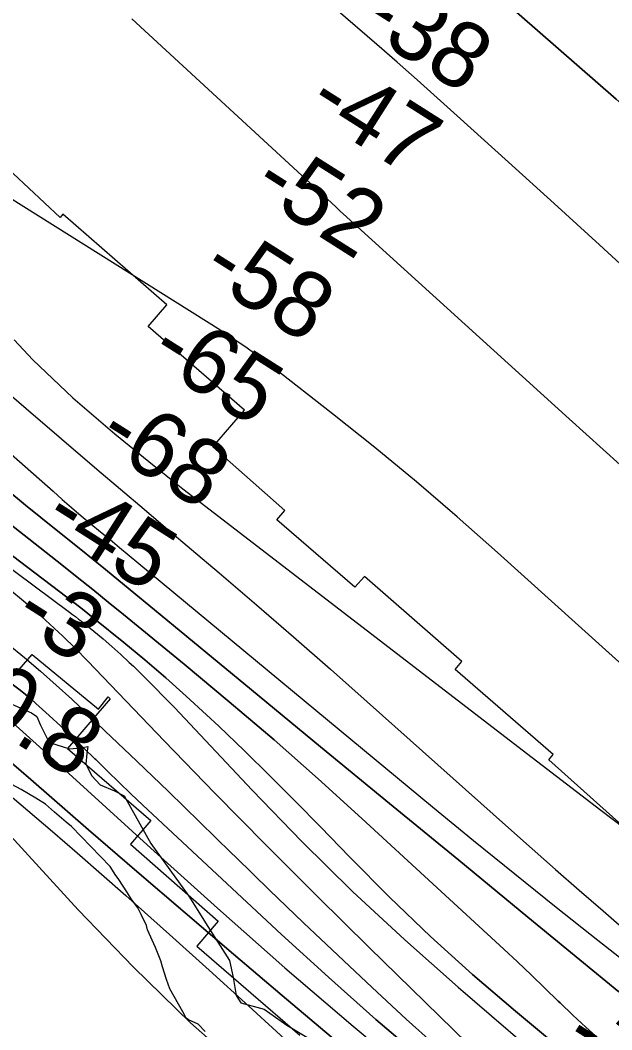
# Model space of a CAD drawing. Extents: x 3187622 to 3225504, y 800805 to 826213.
# Drawn here: x 3202442 to 3203042, y 813745 to 814771 of the extents above; entities that cross this region are included whole.
import ezdxf

# ---------------------------------------------------------------- set-up
doc = ezdxf.new("R2010")
doc.units = 0
for name, color, linetype in [('V-RIVR-EDGE', 7, 'Continuous'), ('V-RIVR-RANG', 7, 'Continuous'), ('V-RRAP-RVMT', 7, 'Continuous'), ('V-SITE-VEGE', 7, 'Continuous'), ('V-TOPO-DPTH', 7, 'Continuous'), ('V-TOPO-MAJR', 7, 'Continuous'), ('V-TOPO-MINR', 7, 'Continuous'), ('V-TOPO-WATR', 7, 'Continuous')]:
    doc.layers.add(name, color=color, linetype=linetype)

msp = doc.modelspace()

# ---------------------------------------------------------------- linework, layer by layer
at = {"layer": 'V-RIVR-EDGE'}
msp.add_lwpolyline([(3202430.1, 814077.5), (3202453.1, 814067.4), (3202458.3, 814063.5), (3202462.2, 814054.8), (3202470.9, 814037), (3202477.8, 814035.2), (3202491.7, 814030.8), (3202503, 814031.7), (3202510.4, 814033), (3202509.1, 814026), (3202508.2, 814015.1), (3202514.2, 814003.4), (3202522.9, 813994.2), (3202537.2, 813988.1), (3202547.2, 813982.9), (3202574.1, 813934.6), (3202613, 813881), (3202632.1, 813850.1), (3202654.2, 813815.7), (3202658, 813798.3), (3202661, 813780), (3202665.8, 813772.6), (3202689.3, 813766.1), (3202712.3, 813749.9), (3202774.3, 813712.4)], dxfattribs=at)
at = {"layer": 'V-RRAP-RVMT'}
for p, q in [((3202482.1, 814570.8), (3202394.6, 814652.5)), ((3202485, 814574.1), (3202482.1, 814570.8)), ((3202590.6, 814482.2), (3202485, 814574.1)), ((3202571.4, 814460.2), (3202590.6, 814482.2)), ((3202669.5, 814374.9), (3202571.4, 814460.2)), ((3202637.3, 814337.8), (3202669.5, 814374.9)), ((3202710.4, 814272.9), (3202637.3, 814337.8)), ((3202702.2, 814263.6), (3202710.4, 814272.9)), ((3202781.6, 814195.1), (3202702.2, 814263.6)), ((3202791.2, 814206), (3202781.6, 814195.1)), ((3202890.2, 814119.4), (3202791.2, 814206)), ((3202436, 814106.2), (3202453.7, 814126.6)), ((3202453.7, 814126.6), (3202521, 814071.2)), ((3202883.2, 814111.5), (3202890.2, 814119.4)), ((3202983, 814025.1), (3202883.2, 814111.5)), ((3202533.1, 814081.7), (3202489.7, 814031.2)), ((3202521, 814071.2), (3202531, 814083.5)), ((3202531, 814083.5), (3202533.1, 814081.7)), ((3202489.7, 814031.2), (3202574.4, 813957.9)), ((3202978.4, 814019.7), (3202983, 814025.1)), ((3203066.8, 813940.2), (3202978.4, 814019.7)), ((3202574.4, 813957.9), (3202553.5, 813933.8)), ((3202553.5, 813933.8), (3202642.6, 813855.5)), ((3202642.6, 813855.5), (3202620.8, 813830.2)), ((3202620.8, 813830.2), (3202725.6, 813739.6))]:
    msp.add_line(p, q, dxfattribs=at)
at = {"layer": 'V-SITE-VEGE'}
msp.add_lwpolyline([(3202629.5, 813743.3), (3202622.3, 813750.8), (3202612.6, 813755.2), (3202610.2, 813757.1), (3202606.6, 813763.3), (3202593.6, 813786.9), (3202590.1, 813796.1), (3202586, 813809.1), (3202584.3, 813815.2), (3202579.1, 813828.8), (3202570.8, 813846.7), (3202569.7, 813851), (3202564.4, 813862.2), (3202560.9, 813869), (3202554.3, 813878.3), (3202550.7, 813884.5), (3202541.2, 813898.8), (3202538.8, 813901.9), (3202532.9, 813911.2), (3202493.8, 813951.8), (3202488.4, 813956.2), (3202476.3, 813966.2), (3202467.3, 813974.4), (3202457.6, 813980.7), (3202442.5, 813989.5), (3202427.9, 813997.2)], dxfattribs=at)
at = {"layer": 'V-TOPO-DPTH'}
for points in [[(3202929.8, 814793.8), (3203046.9, 814691), (3203115, 814630.7), (3203182.9, 814570.2), (3203250.3, 814509.3), (3203317.5, 814448), (3203416.6, 814357.2), (3203436.9, 814339), (3203457.4, 814321), (3203478.3, 814303.6), (3203499.5, 814286.4), (3203521, 814269.6), (3203542.7, 814253.1), (3203564.7, 814237), (3203587, 814221.2), (3203998, 813933.9)], [(3203998, 813933.9), (3203587, 814221.2), (3203564.7, 814237), (3203542.7, 814253.1), (3203521, 814269.6), (3203499.5, 814286.4), (3203478.3, 814303.6), (3203457.4, 814321), (3203436.9, 814339), (3203416.6, 814357.2), (3203317.5, 814448), (3203250.3, 814509.3), (3203182.9, 814570.2), (3203115, 814630.7), (3203046.9, 814691), (3202929.8, 814793.8)], [(3201865.1, 814611.1), (3202402.8, 814214.5), (3202417.1, 814203.7), (3202431.2, 814192.6), (3202444.9, 814181.2), (3202458.5, 814169.5), (3202471.8, 814157.5), (3202484.9, 814145.3), (3202497.6, 814132.7), (3202510.2, 814119.9), (3202587.8, 814038.9), (3202639.2, 813985.8), (3202691, 813933), (3202743.4, 813880.7), (3202796, 813828.7), (3202895.8, 813731.3)], [(3201865.1, 814611.1), (3202402.8, 814214.5), (3202417.1, 814203.7), (3202431.2, 814192.6), (3202444.9, 814181.2), (3202458.5, 814169.5), (3202471.8, 814157.5), (3202484.9, 814145.3), (3202497.6, 814132.7), (3202510.2, 814119.9), (3202587.8, 814038.9), (3202639.2, 813985.8), (3202691, 813933), (3202743.4, 813880.7), (3202796, 813828.7), (3202895.8, 813731.3)], [(3202945.5, 813579), (3202707.5, 813780.1), (3202658.2, 813821.9), (3202609, 813863.9), (3202560, 813906.1), (3202511.1, 813948.5), (3202452.4, 813999.7), (3202432.9, 814016.5), (3202413.3, 814033), (3202393.5, 814049.4), (3202373.5, 814065.6), (3202299.5, 814125), (3202242.2, 814170.5), (3202184.7, 814215.8), (3202126.9, 814260.5), (3202068.8, 814305), (3201810.7, 814501.2)], [(3202851.9, 813713.9), (3202802.8, 813755.7), (3202754.6, 813798.6), (3202707, 813842.1), (3202566.2, 813973.6), (3202554.1, 813985), (3202542.1, 813996.5), (3202530.2, 814008.1), (3202518.3, 814019.8), (3202517.4, 814020.7), (3202506, 814031.8), (3202494.5, 814042.9), (3202482.8, 814053.9), (3202471, 814064.7), (3202457.6, 814076.8), (3202452.4, 814081.4), (3202447.1, 814085.9), (3202441.7, 814090.2), (3202436.2, 814094.5), (3202002.3, 814420.6), (3201971.5, 814443.9), (3201940.7, 814467.4), (3201910.1, 814491)], [(3201910.1, 814491), (3201940.7, 814467.4), (3201971.5, 814443.9), (3202002.3, 814420.6), (3202436.2, 814094.5), (3202441.7, 814090.2), (3202447.1, 814085.9), (3202452.4, 814081.4), (3202457.6, 814076.8), (3202471, 814064.7), (3202482.8, 814053.9), (3202494.5, 814042.9), (3202506, 814031.8), (3202517.4, 814020.7), (3202518.3, 814019.8), (3202530.2, 814008.1), (3202542.1, 813996.5), (3202554.1, 813985), (3202566.2, 813973.6), (3202707, 813842.1), (3202754.6, 813798.6), (3202802.8, 813755.7), (3202851.9, 813713.9)], [(3203018.1, 813702.7), (3202944.7, 813763.9), (3202901.1, 813801.5), (3202858.3, 813840), (3202816.8, 813879.9), (3202776.2, 813920.7), (3202746.7, 813951.3), (3202721.2, 813977.3), (3202695.5, 814003.1), (3202669.5, 814028.6), (3202643.2, 814053.8), (3202630.8, 814065.4), (3202610.3, 814084.4), (3202589.5, 814103), (3202568.3, 814121.1), (3202546.8, 814138.9), (3202517.5, 814162.6), (3202510.4, 814168.3), (3202503.3, 814173.9), (3202496.2, 814179.5), (3202488.9, 814185), (3202125, 814461.6)], [(3202125, 814461.6), (3202488.9, 814185), (3202496.2, 814179.5), (3202503.3, 814173.9), (3202510.4, 814168.3), (3202517.5, 814162.6), (3202546.8, 814138.9), (3202568.3, 814121.1), (3202589.5, 814103), (3202610.3, 814084.4), (3202630.8, 814065.4), (3202643.2, 814053.8), (3202669.5, 814028.6), (3202695.5, 814003.1), (3202721.2, 813977.3), (3202746.7, 813951.3), (3202776.2, 813920.7), (3202816.8, 813879.9), (3202858.3, 813840), (3202901.1, 813801.5), (3202944.7, 813763.9), (3203018.1, 813702.7)], [(3203049.4, 813783.7), (3202957, 813859.7), (3202886.9, 813917.4), (3202816.8, 813975.1), (3202746.7, 814032.9), (3202676.6, 814090.7), (3202578, 814172), (3202553.1, 814192.5), (3202528.2, 814212.9), (3202503.2, 814233.2), (3202478.2, 814253.5), (3202447.1, 814278.5), (3202406.8, 814311.5)], [(3202406.8, 814311.5), (3202447.1, 814278.5), (3202478.2, 814253.5), (3202503.2, 814233.2), (3202528.2, 814212.9), (3202553.1, 814192.5), (3202578, 814172), (3202676.6, 814090.7), (3202746.7, 814032.9), (3202816.8, 813975.1), (3202886.9, 813917.4), (3202957, 813859.7), (3203049.4, 813783.7)], [(3203029.3, 813735.9), (3203015.9, 813747.8), (3203002.8, 813760), (3202989.9, 813772.4), (3202988.1, 813774.2), (3202974.4, 813787.6), (3202960.6, 813800.9), (3202946.6, 813814.1), (3202932.6, 813827.2), (3202788.5, 813960), (3202744.2, 814000.1), (3202699.4, 814039.8), (3202653.9, 814078.6), (3202608, 814116.9), (3202546.6, 814167.2), (3202530.9, 814179.9), (3202515.2, 814192.6), (3202499.5, 814205.2), (3202483.7, 814217.7), (3202368.9, 814308.3)], [(3202368.9, 814308.3), (3202483.7, 814217.7), (3202499.5, 814205.2), (3202515.2, 814192.6), (3202530.9, 814179.9), (3202546.6, 814167.2), (3202608, 814116.9), (3202653.9, 814078.6), (3202699.4, 814039.8), (3202744.2, 814000.1), (3202788.5, 813960), (3202932.6, 813827.2), (3202946.6, 813814.1), (3202960.6, 813800.9), (3202974.4, 813787.6), (3202988.1, 813774.2), (3202989.9, 813772.4), (3203002.8, 813760), (3203015.9, 813747.8), (3203029.3, 813735.9)]]:
    msp.add_lwpolyline(points, dxfattribs=at)
at = {"layer": 'V-TOPO-MAJR'}
for points in [[(3203075.9, 814500.6), (3203030, 814542.9), (3202983.8, 814585), (3202937.6, 814627.1), (3202885.4, 814674.3), (3202865.1, 814692.6), (3202844.8, 814710.7), (3202824.3, 814728.7), (3202803.7, 814746.6), (3202762.1, 814782.5)], [(3202432.5, 814330.3), (3202446.5, 814317.7), (3202460.7, 814305.1), (3202474.9, 814292.5), (3202484.3, 814284.3), (3202493.8, 814276), (3202503.5, 814267.7), (3202513.2, 814259.5), (3202523, 814251.4), (3202532.8, 814243.4), (3202542.5, 814235.3), (3202552.3, 814227.2), (3202562.1, 814219.1), (3202860.4, 813971.9), (3202902, 813937.6), (3202943.9, 813903.6), (3202986, 813869.8), (3203028.3, 813836.3), (3203087.7, 813789.5)]]:
    msp.add_lwpolyline(points, dxfattribs=at)
at = {"layer": 'V-TOPO-MINR'}
for points in [[(3203998, 813933.9), (3203587, 814221.2), (3203564.7, 814237), (3203542.7, 814253.1), (3203521, 814269.6), (3203499.5, 814286.4), (3203478.3, 814303.6), (3203457.4, 814321), (3203436.9, 814339), (3203416.6, 814357.2), (3203317.5, 814448), (3203250.3, 814509.3), (3203182.9, 814570.2), (3203115, 814630.7), (3203046.9, 814691), (3202929.8, 814793.8)], [(3201976.3, 814780.4), (3201989.1, 814769.6), (3202001.9, 814758.7), (3202208.6, 814581.5), (3202268.4, 814530.3), (3202328.2, 814479), (3202388, 814427.8), (3202447.8, 814376.6), (3202519.4, 814315.1), (3202543.4, 814294.6), (3202567.4, 814274.2), (3202591.4, 814253.7), (3202615.5, 814233.3), (3202643.5, 814209.6), (3202681.4, 814177.2), (3202719.2, 814144.6), (3202756.7, 814111.7), (3202794.1, 814078.6), (3202937.5, 813950.5), (3202961.4, 813929.2), (3202985.4, 813908.1), (3203009.4, 813887), (3203033.6, 813866.1), (3203060.9, 813842.5)], [(3203851.3, 813637.3), (3203584.1, 813860), (3203538.7, 813897.9), (3203493.3, 813935.9), (3203448.1, 813974), (3203402.9, 814012.2), (3203355.2, 814052.6), (3203333.9, 814070.7), (3203312.7, 814088.9), (3203291.6, 814107.2), (3203270.5, 814125.5), (3203207.5, 814180.5), (3203155, 814226.6), (3203102.8, 814272.8), (3203050.8, 814319.4), (3202999.1, 814366.2), (3202769.5, 814574.7), (3202766.7, 814577.3), (3202763.1, 814580.6), (3202762.1, 814581.6), (3202554.9, 814772.8)], [(3203090.8, 814082), (3202926.5, 814230.2), (3202885.4, 814266.5), (3202843.9, 814302.1), (3202801.6, 814337), (3202758.8, 814371.2), (3202698, 814418.8), (3202685.1, 814428.6), (3202672.1, 814438.1), (3202658.7, 814447.2), (3202645.2, 814456), (3202352.2, 814640.1)], [(3201865.1, 814611.1), (3202402.8, 814214.5), (3202417.1, 814203.7), (3202431.2, 814192.6), (3202444.9, 814181.2), (3202458.5, 814169.5), (3202471.8, 814157.5), (3202484.9, 814145.3), (3202497.6, 814132.7), (3202510.2, 814119.9), (3202587.8, 814038.9), (3202639.2, 813985.8), (3202691, 813933), (3202743.4, 813880.7), (3202796, 813828.7), (3202895.8, 813731.3)], [(3201871.3, 814569.1), (3202042.7, 814438.8), (3202113.3, 814384.8), (3202183.7, 814330.5), (3202253.7, 814275.8), (3202323.5, 814220.8), (3202429.3, 814137), (3202445.9, 814123.5), (3202462.2, 814109.8), (3202478.2, 814095.5), (3202493.9, 814081.1), (3202527.6, 814049.1), (3202559.9, 814018.3), (3202592.1, 813987.3), (3202624.1, 813956.2), (3202656, 813925), (3202660.6, 813920.5), (3202694.9, 813887), (3202729.3, 813853.8), (3202764.1, 813820.9), (3202799, 813788.1), (3202833.5, 813756.1), (3202862.2, 813730.1)], [(3201971.5, 814557.2), (3202491.6, 814169.7), (3202494.7, 814167.4), (3202497.7, 814165.1), (3202500.7, 814162.7), (3202503.7, 814160.4), (3202516.4, 814150.2), (3202525.7, 814142.5), (3202534.8, 814134.8), (3202543.7, 814126.7), (3202552.4, 814118.6), (3202556.5, 814114.7), (3202567.1, 814104.4), (3202577.6, 814093.9), (3202587.9, 814083.4), (3202598.2, 814072.7), (3202677.2, 813988.6), (3202727.7, 813936.6), (3202779.2, 813885.7), (3202832.3, 813836.5), (3202886.4, 813788.3), (3202990.2, 813698.9)], [(3201806.3, 814531.3), (3202323.7, 814146.1), (3202341.9, 814132.3), (3202360, 814118.3), (3202377.9, 814104.1), (3202395.6, 814089.7), (3202413.2, 814075), (3202430.6, 814060.1), (3202447.7, 814045), (3202464.7, 814029.7), (3202574.2, 813929.7), (3202642, 813868.6), (3202710.5, 813808.2), (3202779.9, 813748.8), (3202849.8, 813690.1)], [(3201810.7, 814501.2), (3202068.8, 814305), (3202126.9, 814260.5), (3202184.7, 814215.8), (3202242.2, 814170.5), (3202299.5, 814125), (3202373.5, 814065.6), (3202393.5, 814049.4), (3202413.3, 814033), (3202432.9, 814016.5), (3202452.4, 813999.7), (3202511.1, 813948.5), (3202560, 813906.1), (3202609, 813863.9), (3202658.2, 813821.9), (3202707.5, 813780.1), (3202945.5, 813579)], [(3202125, 814461.6), (3202488.9, 814185), (3202496.2, 814179.5), (3202503.3, 814173.9), (3202510.4, 814168.3), (3202517.5, 814162.6), (3202546.8, 814138.9), (3202568.3, 814121.1), (3202589.5, 814103), (3202610.3, 814084.4), (3202630.8, 814065.4), (3202643.2, 814053.8), (3202669.5, 814028.6), (3202695.5, 814003.1), (3202721.2, 813977.3), (3202746.7, 813951.3), (3202776.2, 813920.7), (3202816.8, 813879.9), (3202858.3, 813840), (3202901.1, 813801.5), (3202944.7, 813763.9), (3203018.1, 813702.7)], [(3202435.4, 814446.5), (3202454.3, 814426), (3202474.6, 814406.7), (3202495.2, 814387.6), (3202516.3, 814369.2), (3202537.7, 814351.1), (3202572.3, 814322.7), (3202580.9, 814315.7), (3202589.5, 814308.8), (3202598.2, 814301.9), (3202606.9, 814295.1), (3202961.5, 814021.8), (3202996.3, 813995), (3203031.2, 813968.4)], [(3201895.7, 814404.7), (3201956.9, 814357.2), (3202018, 814309.6), (3202079, 814261.9), (3202140, 814214.1), (3202379.9, 814025.6), (3202389.5, 814018.1), (3202398.9, 814010.5), (3202408.3, 814002.7), (3202417.6, 813994.9), (3202449.4, 813968), (3202474.5, 813946.6), (3202499.5, 813925.1), (3202524.3, 813903.4), (3202549, 813881.5), (3202593.2, 813842.1), (3202633.6, 813805.7), (3202673.9, 813769.1), (3202714, 813732.2)], [(3201908.3, 814360.3), (3202385.9, 813990.8), (3202386, 813990.7), (3202388.2, 813988.9), (3202390.8, 813986.4), (3202391.4, 813985.8), (3202392, 813985.2), (3202500.6, 813867.1), (3202556.8, 813808.7), (3202614.7, 813752.2), (3202675.2, 813698.5)], [(3202406.8, 814311.5), (3202447.1, 814278.5), (3202478.2, 814253.5), (3202503.2, 814233.2), (3202528.2, 814212.9), (3202553.1, 814192.5), (3202578, 814172), (3202676.6, 814090.7), (3202746.7, 814032.9), (3202816.8, 813975.1), (3202886.9, 813917.4), (3202957, 813859.7), (3203049.4, 813783.7)], [(3202368.9, 814308.3), (3202483.7, 814217.7), (3202499.5, 814205.2), (3202515.2, 814192.6), (3202530.9, 814179.9), (3202546.6, 814167.2), (3202608, 814116.9), (3202653.9, 814078.6), (3202699.4, 814039.8), (3202744.2, 814000.1), (3202788.5, 813960), (3202932.6, 813827.2), (3202946.6, 813814.1), (3202960.6, 813800.9), (3202974.4, 813787.6), (3202988.1, 813774.2), (3202989.9, 813772.4), (3203002.8, 813760), (3203015.9, 813747.8), (3203029.3, 813735.9)], [(3203031.2, 813968.4), (3203066.2, 813942)]]:
    msp.add_lwpolyline(points, dxfattribs=at)
at = {"layer": 'V-TOPO-WATR'}
msp.add_lwpolyline([(3201910.1, 814491), (3201940.7, 814467.4), (3201971.5, 814443.9), (3202002.3, 814420.6), (3202436.2, 814094.5), (3202441.7, 814090.2), (3202447.1, 814085.9), (3202452.4, 814081.4), (3202457.6, 814076.8), (3202471, 814064.7), (3202482.8, 814053.9), (3202494.5, 814042.9), (3202506, 814031.8), (3202517.4, 814020.7), (3202518.3, 814019.8), (3202530.2, 814008.1), (3202542.1, 813996.5), (3202554.1, 813985), (3202566.2, 813973.6), (3202707, 813842.1), (3202754.6, 813798.6), (3202802.8, 813755.7), (3202851.9, 813713.9)], dxfattribs=at)

# ---------------------------------------------------------------- texts
at = {"layer": 'V-RIVR-RANG'}
for s, rotation, p in [('-38', 327.5701, (3202782.8, 814764.6)), ('-47', 327.5701, (3202730.3, 814679.5)), ('-52', 327.5701, (3202674.7, 814596.4)), ('-58', 327.5701, (3202622.6, 814511)), ('-65', 327.5701, (3202569.7, 814426.1)), ('-68', 327.5701, (3202516.8, 814341.3)), ('-45', 327.5701, (3202462, 814257.6)), ('-3', 327.5701, (3202431.4, 814158.6)), ('10.8', 327.5701, (3202349.5, 814092.1)), ('-26', 327.81, (3202990.3, 813727.2))]:
    msp.add_text(s, height=67, rotation=rotation, dxfattribs=at).set_placement(p)

doc.saveas('drawing.dxf')
